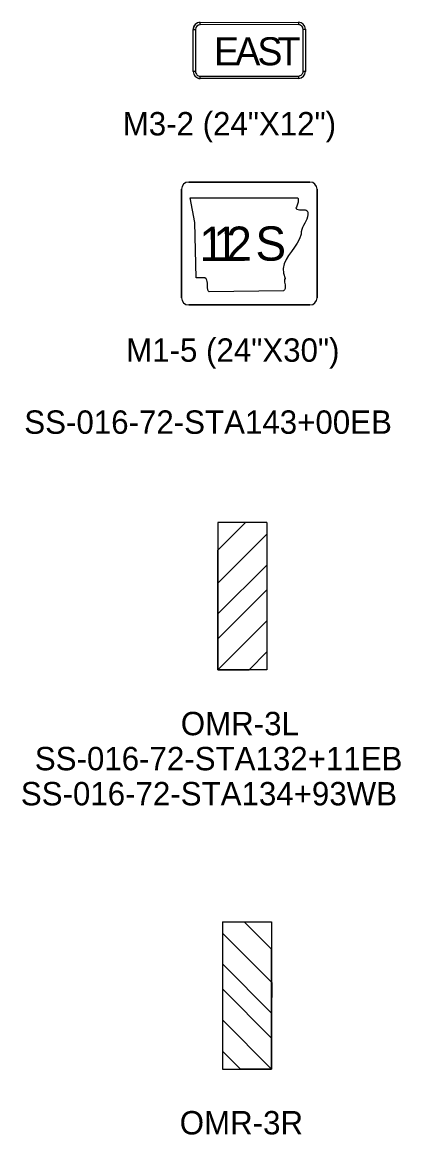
# Model space of a CAD drawing. Extents: x 658976 to 668726, y 639543 to 647196.
# Drawn here: x 664887.7 to 664988.9, y 643543.7 to 643841.2 of the extents above; entities that cross this region are included whole.
import ezdxf

# ---------------------------------------------------------------- set-up
doc = ezdxf.new("R2010")
doc.units = 0
for name, color, linetype in [('R_SIGN', 7, 'Continuous'), ('R_SIGN - HWY 16', 7, 'Continuous'), ('R_SIGN_ANNOT_HWY16', 7, 'Continuous')]:
    doc.layers.add(name, color=color, linetype=linetype)

msp = doc.modelspace()

# ---------------------------------------------------------------- linework, layer by layer
at = {"layer": 'R_SIGN'}
for p, q in [((664933.42, 643839.25), (664934.04, 643839.25)), ((664933.43, 643828), (664933.42, 643839.25)), ((664935.29, 643841.13), (664961.54, 643841.15)), ((664935.29, 643840.5), (664935.29, 643841.13)), ((664961.54, 643841.15), (664961.54, 643840.53)), ((664962.79, 643839.28), (664963.42, 643839.28)), ((664963.42, 643839.28), (664963.43, 643828.03)), ((664934.06, 643828), (664933.43, 643828)), ((664963.43, 643828.03), (664962.81, 643828.03)), ((664935.31, 643826.13), (664935.31, 643826.75)), ((664961.56, 643826.15), (664935.31, 643826.13)), ((664961.56, 643826.78), (664961.56, 643826.15)), ((664940.03, 643707.37), (664940.03, 643668.01)), ((664953.15, 643707.37), (664940.03, 643707.37)), ((664940.03, 643700.01), (664947.38, 643707.37)), ((664953.15, 643707.37), (664940.03, 643707.37)), ((664940.03, 643707.37), (664940.03, 643668.01)), ((664953.15, 643707.37), (664953.15, 643668.01)), ((664953.06, 643704.22), (664940, 643691.16)), ((664940.03, 643668.01), (664940.03, 643700.01)), ((664940.03, 643682.97), (664953.09, 643696.03)), ((664940, 643691.16), (664940.03, 643682.97)), ((664953.09, 643689.36), (664940.03, 643676.3)), ((664940.03, 643668.01), (664953.15, 643681.13)), ((664940.03, 643668.01), (664953.09, 643681.07)), ((664953.09, 643681.07), (664940.03, 643668.01)), ((664948.35, 643668.01), (664953.13, 643672.79)), ((664953.15, 643668.01), (664940.03, 643668.01)), ((664940.03, 643668.01), (664948.35, 643668.01)), ((664953.15, 643668.01), (664940.03, 643668.01)), ((664941.27, 643600.64), (664954.39, 643600.64)), ((664941.27, 643600.64), (664954.39, 643600.64)), ((664941.27, 643600.64), (664941.27, 643561.28)), ((664954.39, 643593.28), (664947.04, 643600.64)), ((664954.39, 643600.64), (664954.39, 643561.28)), ((664954.39, 643600.64), (664954.39, 643561.28)), ((664941.36, 643597.49), (664954.42, 643584.43)), ((664954.39, 643561.28), (664954.39, 643593.28)), ((664954.39, 643576.23), (664941.33, 643589.3)), ((664954.42, 643584.43), (664954.39, 643576.23)), ((664941.33, 643582.63), (664954.39, 643569.56)), ((664954.39, 643561.28), (664941.27, 643574.39)), ((664954.39, 643561.28), (664941.33, 643574.34)), ((664941.33, 643574.34), (664954.39, 643561.28)), ((664946.07, 643561.28), (664941.29, 643566.06)), ((664941.27, 643561.28), (664954.39, 643561.28)), ((664941.27, 643561.28), (664954.39, 643561.28)), ((664954.39, 643561.28), (664946.07, 643561.28))]:
    msp.add_line(p, q, dxfattribs=at)
for points in [[(664934.04, 643839.25), (664934.06, 643828), (664933.43, 643828), (664933.42, 643839.25), (664934.04, 643839.25)], [(664961.54, 643840.53), (664935.29, 643840.5), (664935.29, 643841.13), (664961.54, 643841.15), (664961.54, 643840.53)], [(664962.81, 643828.03), (664962.79, 643839.28), (664963.42, 643839.28), (664963.43, 643828.03), (664962.81, 643828.03)], [(664935.31, 643826.75), (664961.56, 643826.78), (664961.56, 643826.15), (664935.31, 643826.13), (664935.31, 643826.75)]]:
    msp.add_lwpolyline(points, close=True, dxfattribs=at)
for centre, radius, start, end in [((664935.29, 643839.25), 1.88, 90.0566, 180.0562), ((664935.29, 643839.25), 1.88, 90.0564, 180.0564), ((664935.29, 643839.25), 1.25, 90.0566, 180.0562), ((664961.54, 643839.28), 1.88, 0.0564, 90.0566), ((664961.54, 643839.28), 1.88, 0.0564, 90.0564), ((664961.54, 643839.28), 1.25, 0.0564, 90.0566), ((664935.31, 643828), 1.88, 180.0562, 270.0564), ((664935.31, 643828), 1.88, 180.0564, 270.0564), ((664935.31, 643828), 1.25, 180.0562, 270.0564), ((664961.56, 643828.03), 1.88, 270.0564, 0.0567), ((664961.56, 643828.03), 1.25, 270.0564, 0.0567), ((664961.56, 643828.03), 1.88, 270.0564, 0.0564)]:
    msp.add_arc(centre, radius, start, end, dxfattribs=at)
at = {"layer": 'R_SIGN - HWY 16'}
for p, q in [((664964.63, 643798.41), (664932.23, 643798.41)), ((664930.32, 643796.51), (664930.32, 643767.48)), ((664966.54, 643767.48), (664966.54, 643796.51)), ((664933.84, 643787.65), (664932.65, 643794.18)), ((664932.65, 643794.18), (664961.39, 643794.18)), ((664933.84, 643787.65), (664932.65, 643794.18)), ((664932.65, 643794.18), (664961.39, 643794.18)), ((664961, 643791.68), (664960.91, 643791.41)), ((664961, 643791.68), (664960.91, 643791.41)), ((664961.1, 643791.95), (664961, 643791.68)), ((664961.1, 643791.95), (664961, 643791.68)), ((664961.2, 643792.22), (664961.1, 643791.95)), ((664961.2, 643792.22), (664961.1, 643791.95)), ((664961.3, 643792.5), (664961.2, 643792.22)), ((664961.3, 643792.5), (664961.2, 643792.22)), ((664961.39, 643792.77), (664961.3, 643792.5)), ((664961.39, 643792.77), (664961.3, 643792.5)), ((664961.39, 643794.18), (664961.48, 643793.9)), ((664961.39, 643794.18), (664961.39, 643794.18)), ((664961.39, 643794.18), (664961.48, 643793.9)), ((664961.46, 643793.05), (664961.39, 643792.77)), ((664961.46, 643793.05), (664961.39, 643792.77)), ((664961.5, 643793.33), (664961.46, 643793.05)), ((664961.5, 643793.33), (664961.46, 643793.05)), ((664961.48, 643793.9), (664961.51, 643793.61)), ((664961.48, 643793.9), (664961.51, 643793.61)), ((664961.51, 643793.61), (664961.5, 643793.33)), ((664961.51, 643793.61), (664961.5, 643793.33)), ((664960.91, 643791.41), (664961.17, 643791.18)), ((664960.91, 643791.41), (664961.17, 643791.18)), ((664961.17, 643791.18), (664961.49, 643791.05)), ((664961.17, 643791.18), (664961.49, 643791.05)), ((664961.49, 643791.05), (664961.85, 643790.99)), ((664961.49, 643791.05), (664961.85, 643790.99)), ((664961.85, 643790.99), (664962.24, 643790.98)), ((664961.85, 643790.99), (664962.24, 643790.98)), ((664962.24, 643790.98), (664962.63, 643791)), ((664962.24, 643790.98), (664962.63, 643791)), ((664962.63, 643791), (664963.01, 643791)), ((664962.63, 643791), (664963.01, 643791)), ((664963.01, 643791), (664963.36, 643790.97)), ((664963.01, 643791), (664963.36, 643790.97)), ((664963.36, 643790.97), (664963.66, 643790.88)), ((664963.36, 643790.97), (664963.66, 643790.88)), ((664963.66, 643790.88), (664963.9, 643790.71)), ((664963.66, 643790.88), (664963.9, 643790.71)), ((664963.96, 643789.12), (664963.77, 643788.53)), ((664963.96, 643789.12), (664963.77, 643788.53)), ((664963.9, 643790.71), (664964.05, 643790.41)), ((664963.9, 643790.71), (664964.05, 643790.41)), ((664964.06, 643789.75), (664963.96, 643789.12)), ((664964.06, 643789.75), (664963.96, 643789.12)), ((664964.05, 643790.41), (664964.06, 643789.75)), ((664964.05, 643790.41), (664964.06, 643789.75)), ((664934.24, 643772.85), (664933.84, 643787.65)), ((664934.24, 643772.85), (664933.84, 643787.65)), ((664962.45, 643785.7), (664962.3, 643785.1)), ((664962.45, 643785.7), (664962.3, 643785.1)), ((664962.66, 643786.29), (664962.45, 643785.7)), ((664962.66, 643786.29), (664962.45, 643785.7)), ((664962.94, 643786.85), (664962.66, 643786.29)), ((664962.94, 643786.85), (664962.66, 643786.29)), ((664963.23, 643787.41), (664962.94, 643786.85)), ((664963.23, 643787.41), (664962.94, 643786.85)), ((664963.51, 643787.97), (664963.23, 643787.41)), ((664963.51, 643787.97), (664963.23, 643787.41)), ((664963.77, 643788.53), (664963.51, 643787.97)), ((664963.77, 643788.53), (664963.51, 643787.97)), ((664961.87, 643783.25), (664961.25, 643782.1)), ((664961.87, 643783.25), (664961.25, 643782.1)), ((664962.26, 643784.45), (664961.87, 643783.25)), ((664962.26, 643784.45), (664961.87, 643783.25)), ((664962.3, 643785.1), (664962.26, 643784.45)), ((664962.3, 643785.1), (664962.26, 643784.45)), ((664959.71, 643779.89), (664958.93, 643778.8)), ((664959.71, 643779.89), (664958.93, 643778.8)), ((664960.51, 643780.99), (664959.71, 643779.89)), ((664960.51, 643780.99), (664959.71, 643779.89)), ((664961.25, 643782.1), (664960.51, 643780.99)), ((664961.25, 643782.1), (664960.51, 643780.99)), ((664958.24, 643777.68), (664957.74, 643776.53)), ((664958.24, 643777.68), (664957.74, 643776.53)), ((664958.93, 643778.8), (664958.24, 643777.68)), ((664958.93, 643778.8), (664958.24, 643777.68)), ((664957.74, 643776.53), (664957.48, 643775.32)), ((664957.74, 643776.53), (664957.48, 643775.32)), ((664957.48, 643775.32), (664957.55, 643774.04)), ((664957.48, 643775.32), (664957.55, 643774.04)), ((664957.55, 643774.04), (664958.02, 643772.67)), ((664957.55, 643774.04), (664958.02, 643772.67)), ((664936.55, 643772.86), (664934.24, 643772.85)), ((664936.55, 643772.86), (664934.24, 643772.85)), ((664936.89, 643772.56), (664936.55, 643772.86)), ((664936.89, 643772.56), (664936.55, 643772.86)), ((664937.09, 643772.21), (664936.89, 643772.56)), ((664937.09, 643772.21), (664936.89, 643772.56)), ((664937.2, 643771.82), (664937.09, 643772.21)), ((664937.2, 643771.82), (664937.09, 643772.21)), ((664937.24, 643771.39), (664937.2, 643771.82)), ((664937.24, 643771.39), (664937.2, 643771.82)), ((664937.22, 643770.53), (664937.23, 643770.96)), ((664937.22, 643770.53), (664937.23, 643770.96)), ((664937.23, 643770.96), (664937.24, 643771.39)), ((664937.23, 643770.96), (664937.24, 643771.39)), ((664957.88, 643772.33), (664957.84, 643771.99)), ((664957.88, 643772.33), (664957.84, 643771.99)), ((664957.84, 643771.99), (664957.85, 643771.64)), ((664957.84, 643771.99), (664957.85, 643771.64)), ((664957.85, 643771.64), (664957.91, 643771.28)), ((664957.85, 643771.64), (664957.91, 643771.28)), ((664958.02, 643772.67), (664957.88, 643772.33)), ((664958.02, 643772.67), (664957.88, 643772.33)), ((664957.91, 643771.28), (664957.97, 643770.93)), ((664957.91, 643771.28), (664957.97, 643770.93)), ((664957.97, 643770.93), (664958.02, 643770.59)), ((664957.97, 643770.93), (664958.02, 643770.59)), ((664937.23, 643770.11), (664937.22, 643770.53)), ((664937.23, 643770.11), (664937.22, 643770.53)), ((664937.3, 643769.73), (664937.23, 643770.11)), ((664937.3, 643769.73), (664937.23, 643770.11)), ((664937.45, 643769.38), (664937.3, 643769.73)), ((664937.45, 643769.38), (664937.3, 643769.73)), ((664937.72, 643769.09), (664937.45, 643769.38)), ((664937.72, 643769.09), (664937.45, 643769.38)), ((664957.54, 643769.33), (664937.72, 643769.09)), ((664957.54, 643769.33), (664937.72, 643769.09)), ((664957.82, 643769.62), (664957.54, 643769.33)), ((664957.82, 643769.62), (664957.54, 643769.33)), ((664957.97, 643769.93), (664957.82, 643769.62)), ((664957.97, 643769.93), (664957.82, 643769.62)), ((664958.03, 643770.25), (664957.97, 643769.93)), ((664958.03, 643770.25), (664957.97, 643769.93)), ((664958.02, 643770.59), (664958.03, 643770.25)), ((664958.02, 643770.59), (664958.03, 643770.25)), ((664932.23, 643765.57), (664964.63, 643765.57))]:
    msp.add_line(p, q, dxfattribs=at)
for points in [[(664932.23, 643798.41), (664964.63, 643798.41)], [(664930.32, 643767.48), (664930.32, 643796.51)], [(664966.54, 643796.51), (664966.54, 643767.48)], [(664964.63, 643765.57), (664932.23, 643765.57)]]:
    msp.add_lwpolyline(points, dxfattribs=at)
for centre, start, end in [((664932.23, 643796.51), 90, 180), ((664932.23, 643796.51), 90, 180), ((664964.63, 643796.51), 0, 90), ((664964.63, 643796.51), 0, 90), ((664932.23, 643767.48), 180, 270), ((664932.23, 643767.48), 180, 270), ((664964.63, 643767.48), 270, 360), ((664964.63, 643767.48), 270, 360)]:
    msp.add_arc(centre, 1.91, start, end, dxfattribs=at)

# ---------------------------------------------------------------- texts
at = {"layer": 'R_SIGN'}
for s, p in [('E', (664939.01, 643829.63)), ('A', (664944.69, 643829.64)), ('S', (664950.6, 643829.64)), ('T', (664955.97, 643829.65))]:
    msp.add_text(s, height=7.5, rotation=0.0564, dxfattribs=at).set_placement(p)
at = {"layer": 'R_SIGN - HWY 16'}
for s, p in [('1', (664935.09, 643777.31)), ('1', (664938.84, 643777.32)), ('2', (664942.32, 643777.34)), ('S', (664950.1, 643777.39))]:
    msp.add_text(s, height=9.16, rotation=0.2759, dxfattribs=at).set_placement(p)
at = {"layer": 'R_SIGN_ANNOT_HWY16'}
for s, rotation, p in [('M3-2 (24"X12")', 0, (664914.59, 643810.9)), ('M1-5 (24"X30")', 0, (664915.5, 643750.38)), ('OMR-3L', 360, (664930.11, 643650.52)), ('SS-016-72-STA132+11EB', 360, (664891.09, 643641.15)), ('SS-016-72-STA134+93WB', 360, (664887.35, 643631.77)), ('OMR-3R', 360, (664929.82, 643543.79))]:
    msp.add_text(s, height=6.25, rotation=rotation, dxfattribs=at).set_placement(p)
msp.add_text('SS-016-72-STA143+00EB', height=6.25, dxfattribs=at).set_placement((664888.28, 643731.12))

doc.saveas('drawing.dxf')
